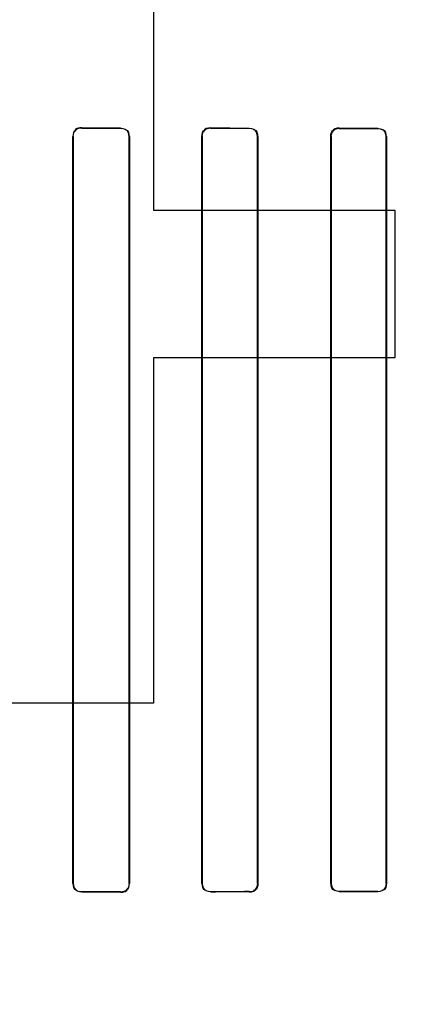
# Model space of a CAD drawing. Header units: millimetres. Extents: x 0 to 297, y 0 to 210.
# Tile 319 of 405: x 242.1137 to 242.1908, y 156.7855 to 156.9767. Entities that reach past the tile are written whole.
import ezdxf

# ---------------------------------------------------------------- set-up
doc = ezdxf.new("R2010")
doc.units = ezdxf.units.MM
doc.header["$LTSCALE"] = 16.335
doc.layers.get('0').update_dxf_attribs({"linetype": 'CONTINUOUS'})
for name, color, linetype in [('AXES_REF', 7, 'CONTINUOUS'), ('INTFCLR_1', 7, 'CONTINUOUS'), ('INTFCLR_72935', 7, 'CONTINUOUS')]:
    doc.layers.add(name, color=color, linetype=linetype)

msp = doc.modelspace()

# ---------------------------------------------------------------- linework, layer by layer
at = {"color": 7, "linetype": 'Continuous'}
for p, q in [((242.13972, 157.06898), (242.13972, 156.93972)), ((242.13972, 156.93972), (242.1866, 156.93972)), ((242.1866, 156.93972), (242.1866, 156.911)), ((242.13972, 156.911), (242.13972, 156.84398)), ((242.1866, 156.911), (242.13972, 156.911)), ((242.13972, 156.84398), (242.1116, 156.84398))]:
    msp.add_line(p, q, dxfattribs=at)
for radius in [4.84791, 4.8475, 4.81646]:
    msp.add_circle((241.50691, 154.95648), radius, dxfattribs=at)
msp.add_arc((241.50691, 154.95648), 4.8, 278.27713, 261.72287, dxfattribs=at)
at = {"layer": 'AXES_REF', "color": 9, "linetype": 'Continuous'}
msp.add_circle((241.50691, 154.95648), 2.96429, dxfattribs=at)
at = {"layer": 'AXES_REF', "color": 7, "linetype": 'Continuous'}
msp.add_arc((241.50691, 154.95648), 4.91, 113.08261, 66.91739, dxfattribs=at)
at = {"layer": 'AXES_REF', "color": 9, "linetype": 'Continuous'}
msp.add_arc((241.50691, 154.95648), 4.42226, 94.41181, 85.58819, dxfattribs=at)
at = {"layer": 'INTFCLR_1', "color": 9, "linetype": 'Continuous'}
for p, q in [((242.1258, 156.95564), (242.1258, 156.95571)), ((242.1333, 156.95569), (242.1333, 156.95563)), ((242.1508, 156.9556), (242.1508, 156.95566)), ((242.1583, 156.95564), (242.1583, 156.95559)), ((242.1758, 156.95556), (242.1758, 156.95562)), ((242.1833, 156.95561), (242.1833, 156.95555)), ((242.12406, 156.95397), (242.12412, 156.95397)), ((242.13496, 156.95397), (242.13502, 156.95397)), ((242.14911, 156.95397), (242.14917, 156.95397)), ((242.15991, 156.95397), (242.15997, 156.95397)), ((242.17415, 156.95397), (242.17421, 156.95397)), ((242.18488, 156.95397), (242.18494, 156.95397)), ((242.12412, 156.80897), (242.12406, 156.80897)), ((242.13502, 156.80897), (242.13496, 156.80897)), ((242.14917, 156.80897), (242.14911, 156.80897)), ((242.15997, 156.80897), (242.15991, 156.80897)), ((242.17421, 156.80897), (242.17415, 156.80897)), ((242.18494, 156.80897), (242.18488, 156.80897)), ((242.1258, 156.80724), (242.1258, 156.8073)), ((242.1333, 156.80731), (242.1333, 156.80725)), ((242.1508, 156.80729), (242.1508, 156.80734)), ((242.1583, 156.80736), (242.1583, 156.8073)), ((242.1758, 156.80732), (242.1758, 156.80738)), ((242.1833, 156.80739), (242.1833, 156.80733))]:
    msp.add_line(p, q, dxfattribs=at)
at = {"layer": 'INTFCLR_1', "color": 6, "linetype": 'Continuous'}
for p, q in [((242.12406, 156.95397), (242.12406, 156.80897)), ((242.12412, 156.95397), (242.12412, 156.80897)), ((242.13496, 156.80897), (242.13496, 156.95397)), ((242.13502, 156.80897), (242.13502, 156.95397)), ((242.14911, 156.95397), (242.14911, 156.80897)), ((242.14917, 156.95397), (242.14917, 156.80897)), ((242.15991, 156.80897), (242.15991, 156.95397)), ((242.15997, 156.80897), (242.15997, 156.95397)), ((242.17415, 156.95397), (242.17415, 156.80897)), ((242.17421, 156.95397), (242.17421, 156.80897)), ((242.18488, 156.80897), (242.18488, 156.95397)), ((242.18494, 156.80897), (242.18494, 156.95397))]:
    msp.add_line(p, q, dxfattribs=at)
for centre, major_axis, start_param, end_param in [((242.26705, 156.95647), (0.26078, 0), -2.143198, -2.109347), ((242.26705, 156.95647), (0.27578, 0), -2.10853, -2.077154), ((242.26705, 156.95647), (0.26078, 0), -2.032847, -2.000965), ((242.26705, 156.95647), (0.27578, 0), -2.005937, -1.976148), ((242.26705, 156.95647), (0.26078, 0), -1.928279, -1.897747), ((242.26705, 156.95647), (0.27578, 0), -1.908037, -1.879358), ((242.26705, 156.80647), (0.27578, 0), 2.077154, 2.10853), ((242.26705, 156.80647), (0.26078, 0), 2.109347, 2.143198), ((242.26705, 156.80647), (0.27578, 0), 1.976148, 2.005937), ((242.26705, 156.80647), (0.26078, 0), 2.000965, 2.032847), ((242.26705, 156.80647), (0.27578, 0), 1.879358, 1.908037), ((242.26705, 156.80647), (0.26078, 0), 1.897747, 1.928279)]:
    msp.add_ellipse(centre, major_axis=major_axis, ratio=0.003491, start_param=start_param, end_param=end_param, dxfattribs=at)
for points in [[(242.1258, 156.95571), (242.12529, 156.95571), (242.12441, 156.95553), (242.12441, 156.95502)], [(242.1258, 156.95564), (242.12531, 156.95565), (242.12447, 156.95548), (242.12447, 156.95499)], [(242.13496, 156.95397), (242.13496, 156.95442), (242.13486, 156.9552), (242.13441, 156.9552)], [(242.13502, 156.95397), (242.13502, 156.95443), (242.13492, 156.95524), (242.13446, 156.95524)], [(242.1508, 156.9556), (242.15028, 156.9556), (242.14942, 156.95536), (242.14942, 156.95484)], [(242.1508, 156.95566), (242.15031, 156.95566), (242.14947, 156.9555), (242.14947, 156.95501)], [(242.15991, 156.95397), (242.15991, 156.9545), (242.15966, 156.95535), (242.15913, 156.95535)], [(242.15997, 156.95397), (242.15997, 156.95443), (242.15986, 156.95522), (242.15941, 156.95522)], [(242.1758, 156.95556), (242.17529, 156.95556), (242.17446, 156.95534), (242.17446, 156.95483)], [(242.1758, 156.95562), (242.17533, 156.95562), (242.17452, 156.95548), (242.17452, 156.955)], [(242.18488, 156.95397), (242.18488, 156.9545), (242.18462, 156.95534), (242.18409, 156.95534)], [(242.18494, 156.95397), (242.18494, 156.95443), (242.18482, 156.95521), (242.18437, 156.95521)], [(242.12406, 156.80897), (242.12406, 156.80851), (242.12415, 156.8077), (242.12462, 156.8077)], [(242.12412, 156.80897), (242.12412, 156.80852), (242.12422, 156.80774), (242.12467, 156.80774)], [(242.1333, 156.80731), (242.13384, 156.80731), (242.13471, 156.80756), (242.13471, 156.8081)], [(242.1333, 156.80725), (242.13381, 156.80725), (242.13466, 156.80742), (242.13466, 156.80793)], [(242.14911, 156.80897), (242.14911, 156.80851), (242.14922, 156.80771), (242.14968, 156.80771)], [(242.14917, 156.80897), (242.14917, 156.80844), (242.14942, 156.80758), (242.14995, 156.80758)], [(242.1583, 156.80736), (242.15882, 156.80736), (242.15966, 156.80759), (242.15966, 156.80811)], [(242.1583, 156.8073), (242.15879, 156.8073), (242.15961, 156.80745), (242.15961, 156.80793)], [(242.17415, 156.80897), (242.17415, 156.80852), (242.17426, 156.80773), (242.17472, 156.80773)], [(242.17421, 156.80897), (242.17421, 156.80845), (242.17446, 156.8076), (242.17499, 156.8076)], [(242.1833, 156.80739), (242.1838, 156.80739), (242.18463, 156.80761), (242.18463, 156.80811)], [(242.18494, 156.80897), (242.18494, 156.80851), (242.18482, 156.80772), (242.18436, 156.80772)]]:
    msp.add_open_spline(points, degree=3, dxfattribs=at)
at = {"layer": 'INTFCLR_72935', "color": 9, "linetype": 'Continuous'}
for p, q in [((242.1258, 156.95571), (242.1258, 156.95564)), ((242.1333, 156.95563), (242.1333, 156.95569)), ((242.1508, 156.95566), (242.1508, 156.9556)), ((242.1583, 156.95559), (242.1583, 156.95564)), ((242.1758, 156.95562), (242.1758, 156.95556)), ((242.1833, 156.95555), (242.1833, 156.95561)), ((242.12412, 156.95397), (242.12406, 156.95397)), ((242.13502, 156.95397), (242.13496, 156.95397)), ((242.14917, 156.95397), (242.14911, 156.95397)), ((242.15997, 156.95397), (242.15991, 156.95397)), ((242.17421, 156.95397), (242.17415, 156.95397)), ((242.18494, 156.95397), (242.18488, 156.95397)), ((242.12406, 156.80897), (242.12412, 156.80897)), ((242.13496, 156.80897), (242.13502, 156.80897)), ((242.14911, 156.80897), (242.14917, 156.80897)), ((242.15991, 156.80897), (242.15997, 156.80897)), ((242.17415, 156.80897), (242.17421, 156.80897)), ((242.18488, 156.80897), (242.18494, 156.80897)), ((242.1258, 156.8073), (242.1258, 156.80724)), ((242.1333, 156.80725), (242.1333, 156.80731)), ((242.1508, 156.80734), (242.1508, 156.80729)), ((242.1583, 156.8073), (242.1583, 156.80736)), ((242.1758, 156.80738), (242.1758, 156.80732)), ((242.1833, 156.80733), (242.1833, 156.80739))]:
    msp.add_line(p, q, dxfattribs=at)
at = {"layer": 'INTFCLR_72935', "color": 6, "linetype": 'Continuous'}
for p, q in [((242.12406, 156.80897), (242.12406, 156.95397)), ((242.12412, 156.80897), (242.12412, 156.95397)), ((242.13496, 156.95397), (242.13496, 156.80897)), ((242.13502, 156.95397), (242.13502, 156.80897)), ((242.14911, 156.80897), (242.14911, 156.95397)), ((242.14917, 156.80897), (242.14917, 156.95397)), ((242.15991, 156.95397), (242.15991, 156.80897)), ((242.15997, 156.95397), (242.15997, 156.80897)), ((242.17415, 156.80897), (242.17415, 156.95397)), ((242.17421, 156.80897), (242.17421, 156.95397)), ((242.18488, 156.95397), (242.18488, 156.80897)), ((242.18494, 156.95397), (242.18494, 156.80897))]:
    msp.add_line(p, q, dxfattribs=at)
for centre, major_axis, start_param, end_param in [((242.26705, 156.95647), (0.26078, 0), -2.143198, -2.109347), ((242.26705, 156.95647), (0.27578, 0), -2.10853, -2.077154), ((242.26705, 156.95647), (0.26078, 0), -2.032847, -2.000965), ((242.26705, 156.95647), (0.27578, 0), -2.005937, -1.976148), ((242.26705, 156.95647), (0.26078, 0), -1.928279, -1.897747), ((242.26705, 156.95647), (0.27578, 0), -1.908037, -1.879358), ((242.26705, 156.80647), (0.27578, 0), 2.077154, 2.10853), ((242.26705, 156.80647), (0.26078, 0), 2.109347, 2.143198), ((242.26705, 156.80647), (0.27578, 0), 1.976148, 2.005937), ((242.26705, 156.80647), (0.26078, 0), 2.000965, 2.032847), ((242.26705, 156.80647), (0.27578, 0), 1.879358, 1.908037), ((242.26705, 156.80647), (0.26078, 0), 1.897747, 1.928279)]:
    msp.add_ellipse(centre, major_axis=major_axis, ratio=0.003491, start_param=start_param, end_param=end_param, dxfattribs=at)
for points in [[(242.12412, 156.95397), (242.12412, 156.95443), (242.12423, 156.95522), (242.12468, 156.95522)], [(242.1258, 156.95571), (242.12528, 156.95571), (242.1244, 156.95552), (242.1244, 156.955)], [(242.1333, 156.95563), (242.13384, 156.95563), (242.13472, 156.95537), (242.13472, 156.95483)], [(242.13502, 156.95397), (242.13502, 156.95444), (242.13491, 156.95525), (242.13445, 156.95525)], [(242.14911, 156.95397), (242.14911, 156.95443), (242.14922, 156.95523), (242.14968, 156.95523)], [(242.14917, 156.95397), (242.14917, 156.95442), (242.14928, 156.9552), (242.14973, 156.9552)], [(242.1583, 156.95559), (242.15882, 156.95559), (242.15967, 156.95535), (242.15967, 156.95483)], [(242.15997, 156.95397), (242.15997, 156.95443), (242.15986, 156.95523), (242.1594, 156.95523)], [(242.17415, 156.95397), (242.17415, 156.95443), (242.17426, 156.95522), (242.17472, 156.95521)], [(242.17421, 156.95397), (242.17421, 156.9545), (242.17447, 156.95535), (242.175, 156.95535)], [(242.1833, 156.95555), (242.18381, 156.95555), (242.18463, 156.95533), (242.18463, 156.95483)], [(242.18494, 156.95397), (242.18494, 156.95443), (242.18482, 156.95522), (242.18436, 156.95522)], [(242.12406, 156.80897), (242.12406, 156.8085), (242.12416, 156.80769), (242.12463, 156.80769)], [(242.1258, 156.8073), (242.12531, 156.8073), (242.12447, 156.80746), (242.12447, 156.80795)], [(242.1333, 156.80725), (242.13381, 156.80725), (242.13467, 156.80743), (242.13467, 156.80794)], [(242.13496, 156.80897), (242.13496, 156.80852), (242.13485, 156.80773), (242.1344, 156.80773)], [(242.14911, 156.80897), (242.14911, 156.80851), (242.14923, 156.8077), (242.14969, 156.8077)], [(242.1508, 156.80734), (242.15027, 156.80734), (242.14941, 156.80759), (242.14941, 156.80812)], [(242.15991, 156.80897), (242.15991, 156.80844), (242.15966, 156.80758), (242.15912, 156.80758)], [(242.15997, 156.80897), (242.15997, 156.80851), (242.15986, 156.80772), (242.15941, 156.80772)], [(242.17415, 156.80897), (242.17415, 156.80851), (242.17427, 156.80771), (242.17473, 156.80771)], [(242.1758, 156.80738), (242.17529, 156.80738), (242.17446, 156.80761), (242.17446, 156.80812)], [(242.18488, 156.80897), (242.18488, 156.80844), (242.18462, 156.8076), (242.18409, 156.8076)], [(242.18494, 156.80897), (242.18494, 156.80852), (242.18482, 156.80773), (242.18437, 156.80773)]]:
    msp.add_open_spline(points, degree=3, dxfattribs=at)

doc.saveas('drawing.dxf')
